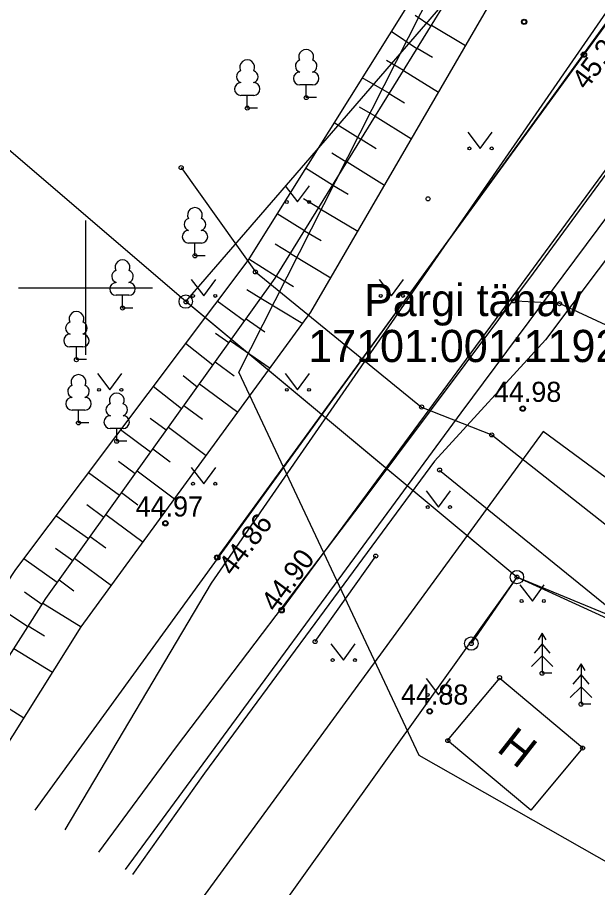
# Model space of a CAD drawing. Extents: x 641898 to 642452, y 6471715 to 6472255.
# Drawn here: x 641947.46 to 641969.1, y 6471877.64 to 6471910.08 of the extents above; entities that cross this region are included whole.
import ezdxf

# ---------------------------------------------------------------- set-up
doc = ezdxf.new("R2010")
doc.units = 0
for name, color, linetype in [('AED', 7, 'Continuous'), ('HALJASTUS', 7, 'Continuous'), ('HOONE', 7, 'Continuous'), ('KORGUS-EH2000', 7, 'Continuous'), ('MOOTMPUNKT', 7, 'Continuous'), ('MOOTPIIR', 7, 'Continuous'), ('MPKAABEL', 7, 'Continuous'), ('MPOHULIIN', 7, 'Continuous'), ('PIIR', 7, 'Continuous'), ('POST', 7, 'Continuous'), ('PUU', 7, 'Continuous'), ('RELJEEF', 7, 'Continuous'), ('SITRASS', 7, 'Continuous'), ('TEE', 7, 'Continuous'), ('VORK', 7, 'Continuous')]:
    doc.layers.add(name, color=color, linetype=linetype)

msp = doc.modelspace()

# ---------------------------------------------------------------- linework, layer by layer
at = {"layer": 'AED'}
for points in [[(641963.21, 6471893.205), (641970.902, 6471886.961)], [(641958.566, 6471886.809), (641960.827, 6471889.997)]]:
    msp.add_lwpolyline(points, dxfattribs=at)
at = {"layer": 'HALJASTUS'}
for p, q in [((641964.259, 6471905.799), (641964.723, 6471905.192)), ((641964.723, 6471905.192), (641965.168, 6471905.799)), ((641957.45, 6471903.802), (641957.914, 6471903.195)), ((641957.914, 6471903.195), (641958.359, 6471903.802)), ((641953.95, 6471900.302), (641954.414, 6471899.695)), ((641954.414, 6471899.695), (641954.859, 6471900.302)), ((641960.95, 6471900.302), (641961.414, 6471899.695)), ((641961.414, 6471899.695), (641961.859, 6471900.302)), ((641950.45, 6471896.802), (641950.914, 6471896.195)), ((641950.914, 6471896.195), (641951.359, 6471896.802)), ((641957.45, 6471896.802), (641957.914, 6471896.195)), ((641957.914, 6471896.195), (641958.359, 6471896.802)), ((641953.95, 6471893.302), (641954.414, 6471892.695)), ((641954.414, 6471892.695), (641954.859, 6471893.302)), ((641962.704, 6471892.43), (641963.167, 6471891.823)), ((641963.167, 6471891.823), (641963.613, 6471892.43)), ((641966.204, 6471888.93), (641966.667, 6471888.323)), ((641966.667, 6471888.323), (641967.113, 6471888.93)), ((641959.158, 6471886.726), (641959.621, 6471886.12)), ((641959.621, 6471886.12), (641960.066, 6471886.726)), ((641962.704, 6471885.43), (641963.167, 6471884.823)), ((641963.167, 6471884.823), (641963.613, 6471885.43))]:
    msp.add_line(p, q, dxfattribs=at)
for centre in [(641964.322, 6471905.192), (641965.151, 6471905.192), (641957.513, 6471903.195), (641958.342, 6471903.195), (641954.013, 6471899.695), (641954.842, 6471899.695), (641961.013, 6471899.695), (641961.842, 6471899.695), (641950.513, 6471896.195), (641951.342, 6471896.195), (641957.513, 6471896.195), (641958.342, 6471896.195), (641954.013, 6471892.695), (641954.842, 6471892.695), (641962.766, 6471891.823), (641963.595, 6471891.823), (641966.266, 6471888.323), (641967.095, 6471888.323), (641959.22, 6471886.12), (641960.049, 6471886.12), (641962.766, 6471884.823), (641963.595, 6471884.823)]:
    msp.add_circle(centre, 0.055, dxfattribs=at)
at = {"layer": 'HOONE'}
msp.add_lwpolyline([(641963.505, 6471883.129), (641965.449, 6471885.448), (641968.548, 6471882.851), (641966.605, 6471880.532), (641963.505, 6471883.129)], dxfattribs=at)
at = {"layer": 'KORGUS-EH2000'}
for centre in [(641966.361, 6471909.91), (641968.59, 6471908.687), (641966.31, 6471895.495), (641952.985, 6471891.222), (641954.917, 6471889.946), (641957.318, 6471887.981), (641962.841, 6471884.212)]:
    msp.add_circle(centre, 0.1, dxfattribs=at)
at = {"layer": 'MOOTMPUNKT'}
for centre in [(641966.361, 6471909.91), (641968.59, 6471908.687), (641958.234, 6471907.086), (641956.036, 6471906.694), (641953.572, 6471904.477), (641962.777, 6471903.313), (641954.086, 6471901.188), (641956.34, 6471900.587), (641951.385, 6471899.244), (641953.754, 6471899.472), (641965.969, 6471899.506), (641967.68, 6471899.406), (641949.666, 6471897.319), (641962.538, 6471895.554), (641966.31, 6471895.495), (641949.744, 6471894.963), (641965.151, 6471894.515), (641951.169, 6471894.278), (641963.21, 6471893.205), (641952.985, 6471891.222), (641954.917, 6471889.946), (641960.827, 6471889.997), (641966.093, 6471889.214), (641957.318, 6471887.981), (641958.566, 6471886.809), (641964.391, 6471886.737), (641967.031, 6471885.629), (641965.447, 6471885.466), (641968.482, 6471884.479), (641962.841, 6471884.212), (641963.515, 6471883.121), (641968.54, 6471882.841)]:
    msp.add_circle(centre, 0.075, dxfattribs=at)
at = {"layer": 'MOOTPIIR'}
msp.add_lwpolyline([(642057.038, 6472006.154), (641981.622, 6471911.832), (641974.173, 6471900.785), (641991.385, 6471889.279), (641976.334, 6471874.678), (641962.442, 6471882.56), (641955.727, 6471896.847), (641967.922, 6471920.935), (642044.157, 6472013.993), (642057.02, 6472034.672), (642071.202, 6472024.941)], close=True, dxfattribs=at)
at = {"layer": 'MPKAABEL'}
msp.add_lwpolyline([(641953.572, 6471904.477), (641956.34, 6471900.587), (641962.538, 6471895.554), (641965.151, 6471894.515), (641969.775, 6471890.881), (641976.493, 6471886.349)], dxfattribs=at)
at = {"layer": 'MPOHULIIN'}
for points in [[(641966.093, 6471889.214), (641953.75, 6471899.484), (641974.683, 6471923.68)], [(641981.059, 6471883.254), (641975.914, 6471885.165), (641966.093, 6471889.214), (641953.754, 6471899.472), (641945.294, 6471906.714)], [(641981.059, 6471883.254), (641976.087, 6471884.637), (641966.093, 6471889.214), (641956.108, 6471875.256)]]:
    msp.add_lwpolyline(points, dxfattribs=at)
at = {"layer": 'PIIR'}
for p, q in [((641985.07, 6471931.45), (641948.119, 6471880.534)), ((641967.07, 6471894.64), (641953.945, 6471876.685)), ((641976.12, 6471887.96), (641967.07, 6471894.64))]:
    msp.add_line(p, q, dxfattribs=at)
at = {"layer": 'POST'}
msp.add_lwpolyline([(641966.093, 6471889.214), (641964.391, 6471886.737)], dxfattribs=at)
for centre in [(641953.742, 6471899.483), (641966.093, 6471889.214), (641964.391, 6471886.737)]:
    msp.add_circle(centre, 0.25, dxfattribs=at)
at = {"layer": 'PUU'}
for p, q in [((641958.474, 6471907.561), (641957.994, 6471907.561)), ((641958.234, 6471907.086), (641958.234, 6471907.561)), ((641956.276, 6471907.169), (641955.796, 6471907.169)), ((641956.036, 6471906.694), (641956.036, 6471907.169)), ((641958.614, 6471907.086), (641958.234, 6471907.086)), ((641956.416, 6471906.694), (641956.036, 6471906.694)), ((641954.326, 6471901.663), (641953.846, 6471901.663)), ((641954.086, 6471901.188), (641954.086, 6471901.663)), ((641954.466, 6471901.188), (641954.086, 6471901.188)), ((641951.625, 6471899.719), (641951.145, 6471899.719)), ((641951.385, 6471899.244), (641951.385, 6471899.719)), ((641951.765, 6471899.244), (641951.385, 6471899.244)), ((641949.906, 6471897.794), (641949.426, 6471897.794)), ((641949.666, 6471897.319), (641949.666, 6471897.794)), ((641950.046, 6471897.319), (641949.666, 6471897.319)), ((641949.984, 6471895.438), (641949.504, 6471895.438)), ((641949.744, 6471894.963), (641949.744, 6471895.438)), ((641950.124, 6471894.963), (641949.744, 6471894.963)), ((641951.409, 6471894.753), (641950.929, 6471894.753)), ((641951.169, 6471894.278), (641951.169, 6471894.753)), ((641951.549, 6471894.278), (641951.169, 6471894.278)), ((641967.031, 6471887.129), (641966.881, 6471886.879)), ((641967.181, 6471886.879), (641967.031, 6471887.129)), ((641967.031, 6471887.129), (641967.031, 6471885.629)), ((641967.031, 6471886.729), (641966.731, 6471886.379)), ((641967.331, 6471886.379), (641967.031, 6471886.729)), ((641967.031, 6471886.279), (641966.631, 6471885.879)), ((641967.431, 6471885.879), (641967.031, 6471886.279)), ((641968.482, 6471885.979), (641968.332, 6471885.729)), ((641968.632, 6471885.729), (641968.482, 6471885.979)), ((641968.482, 6471885.979), (641968.482, 6471884.479)), ((641967.391, 6471885.629), (641967.031, 6471885.629)), ((641968.482, 6471885.579), (641968.182, 6471885.229)), ((641968.782, 6471885.229), (641968.482, 6471885.579)), ((641968.482, 6471885.129), (641968.082, 6471884.729)), ((641968.882, 6471884.729), (641968.482, 6471885.129)), ((641968.842, 6471884.479), (641968.482, 6471884.479))]:
    msp.add_line(p, q, dxfattribs=at)
for centre, radius, start, end in [((641958.234, 6471908.606), 0.277, 332.5799, 207.4201), ((641956.036, 6471908.214), 0.277, 332.5799, 207.4201), ((641958.064, 6471908.259), 0.233, 109.0217, 253.1415), ((641958.404, 6471908.259), 0.233, 286.8508, 70.9859), ((641955.866, 6471907.867), 0.233, 109.0217, 253.1415), ((641956.206, 6471907.867), 0.233, 286.8508, 70.9859), ((641957.997, 6471907.798), 0.238, 90.0016, 269.3953), ((641958.471, 6471907.798), 0.238, 270.6047, 89.9984), ((641955.799, 6471907.406), 0.238, 90.0016, 269.3953), ((641956.273, 6471907.406), 0.238, 270.6047, 89.9984), ((641954.086, 6471902.708), 0.277, 332.5799, 207.4201), ((641953.916, 6471902.361), 0.233, 109.0217, 253.1415), ((641954.256, 6471902.361), 0.233, 286.8508, 70.9859), ((641953.849, 6471901.9), 0.238, 90.0016, 269.3953), ((641954.323, 6471901.9), 0.238, 270.6047, 89.9984), ((641951.385, 6471900.764), 0.277, 332.5799, 207.4201), ((641951.215, 6471900.417), 0.233, 109.0217, 253.1415), ((641951.555, 6471900.417), 0.233, 286.8508, 70.9859), ((641951.148, 6471899.956), 0.238, 90.0016, 269.3953), ((641951.622, 6471899.956), 0.238, 270.6047, 89.9984), ((641949.666, 6471898.839), 0.277, 332.5799, 207.4201), ((641949.496, 6471898.492), 0.233, 109.0217, 253.1415), ((641949.836, 6471898.492), 0.233, 286.8508, 70.9859), ((641949.429, 6471898.031), 0.238, 90.0016, 269.3953), ((641949.903, 6471898.031), 0.238, 270.6047, 89.9984), ((641949.744, 6471896.483), 0.277, 332.5799, 207.4201), ((641949.574, 6471896.136), 0.233, 109.0217, 253.1415), ((641949.914, 6471896.136), 0.233, 286.8508, 70.9859), ((641951.169, 6471895.798), 0.277, 332.5799, 207.4201), ((641949.507, 6471895.675), 0.238, 90.0016, 269.3953), ((641949.981, 6471895.675), 0.238, 270.6047, 89.9984), ((641950.999, 6471895.451), 0.233, 109.0217, 253.1415), ((641951.339, 6471895.451), 0.233, 286.8508, 70.9859), ((641950.932, 6471894.99), 0.238, 90.0016, 269.3953), ((641951.406, 6471894.99), 0.238, 270.6047, 89.9984)]:
    msp.add_arc(centre, radius, start, end, dxfattribs=at)
at = {"layer": 'RELJEEF'}
for p, q in [((641962.884, 6471909.752), (641962.295, 6471910.15)), ((641962.904, 6471909.784), (641964.174, 6471909.026)), ((641962.358, 6471908.901), (641961.402, 6471909.547)), ((641962.378, 6471908.933), (641962.938, 6471908.599)), ((641961.861, 6471908.096), (641961.223, 6471908.463)), ((641961.859, 6471908.092), (641963.162, 6471907.283)), ((641961.335, 6471907.245), (641960.325, 6471907.826)), ((641961.333, 6471907.242), (641961.895, 6471906.893)), ((641960.809, 6471906.394), (641960.225, 6471906.73)), ((641960.271, 6471905.524), (641959.274, 6471906.145)), ((641960.807, 6471906.391), (641962.158, 6471905.552)), ((641960.282, 6471905.54), (641960.84, 6471905.194)), ((641959.746, 6471904.673), (641959.196, 6471905.016)), ((641959.756, 6471904.69), (641961.154, 6471903.821)), ((641959.22, 6471903.822), (641958.213, 6471904.45)), ((641959.222, 6471903.825), (641959.804, 6471903.483)), ((641958.694, 6471902.972), (641958.138, 6471903.318)), ((641958.696, 6471902.974), (641960.163, 6471902.112)), ((641958.168, 6471902.12), (641957.152, 6471902.755)), ((641958.17, 6471902.123), (641958.79, 6471901.759)), ((641957.643, 6471901.27), (641957.08, 6471901.621)), ((641957.648, 6471901.279), (641959.154, 6471900.373)), ((641957.117, 6471900.419), (641956.091, 6471901.059)), ((641957.123, 6471900.428), (641957.761, 6471900.044)), ((641956.537, 6471899.602), (641956.02, 6471899.925)), ((641955.929, 6471898.753), (641954.919, 6471899.493)), ((641956.543, 6471899.61), (641958.104, 6471898.671)), ((641955.991, 6471898.839), (641956.692, 6471898.355)), ((641955.346, 6471897.94), (641954.856, 6471898.299)), ((641955.408, 6471898.026), (641956.887, 6471897.005)), ((641954.75, 6471897.109), (641953.732, 6471897.915)), ((641954.843, 6471897.237), (641955.552, 6471896.712)), ((641954.167, 6471896.295), (641953.642, 6471896.71)), ((641954.26, 6471896.424), (641955.689, 6471895.366)), ((641953.584, 6471895.481), (641952.529, 6471896.316)), ((641953.677, 6471895.612), (641954.362, 6471895.105)), ((641953.017, 6471894.69), (641952.415, 6471895.131)), ((641953.099, 6471894.804), (641954.505, 6471893.744)), ((641952.434, 6471893.877), (641951.314, 6471894.699)), ((641952.516, 6471893.991), (641953.161, 6471893.505)), ((641951.852, 6471893.064), (641951.232, 6471893.519)), ((641951.933, 6471893.178), (641953.325, 6471892.129)), ((641951.269, 6471892.251), (641950.111, 6471893.101)), ((641951.351, 6471892.365), (641951.957, 6471891.908)), ((641950.687, 6471891.438), (641950.049, 6471891.906)), ((641950.765, 6471891.547), (641952.15, 6471890.52)), ((641950.111, 6471890.635), (641948.903, 6471891.494)), ((641950.182, 6471890.734), (641950.762, 6471890.304)), ((641949.528, 6471889.822), (641948.887, 6471890.278)), ((641948.946, 6471889.009), (641947.701, 6471889.895)), ((641949.6, 6471889.921), (641950.97, 6471888.905)), ((641949.017, 6471889.108), (641949.571, 6471888.698)), ((641948.375, 6471888.188), (641947.728, 6471888.649)), ((641947.848, 6471887.362), (641946.561, 6471888.229)), ((641948.41, 6471888.242), (641949.84, 6471887.359)), ((641947.872, 6471887.399), (641948.481, 6471887.022)), ((641947.334, 6471886.555), (641948.775, 6471885.666)), ((641946.259, 6471884.869), (641947.709, 6471883.973))]:
    msp.add_line(p, q, dxfattribs=at)
for points in [[(641946.301, 6471881.735), (641949.838, 6471887.356), (641958.407, 6471899.086), (641966.383, 6471912.834), (641966.383, 6471912.834), (641965.341, 6471914.167), (641964.353, 6471914.263), (641956.064, 6471901.016), (641947.399, 6471889.494), (641943.489, 6471883.594)], [(641944.865, 6471882.684), (641948.52, 6471888.415), (641957.081, 6471900.361), (641964.822, 6471912.888), (641965.306, 6471914.133)]]:
    msp.add_lwpolyline(points, dxfattribs=at)
at = {"layer": 'SITRASS'}
for points in [[(641950.498, 6471878.962), (641953.395, 6471882.884), (641960.326, 6471892.01), (641966.709, 6471900.548), (641975.149, 6471912.047), (641977.497, 6471915.401), (641982.148, 6471922.194), (641989.859, 6471932.438), (641996.556, 6471940.729), (642003.855, 6471950.395), (642007.644, 6471955.7), (642012.462, 6471961.683), (642019.884, 6471970.473), (642026.992, 6471979.225), (642031.388, 6471984.26), (642035.513, 6471988.868), (642043.437, 6471998.27), (642050.38, 6472006.769), (642057.251, 6472015.394), (642058.446, 6472015.84), (642061.412, 6472015.551), (642068.597, 6472013.427), (642069.315, 6472012.909), (642070.672, 6472010.753)], [(642070.672, 6472010.753), (642069.227, 6472013.708), (642065.692, 6472014.833), (642062.135, 6472015.136), (642059.724, 6472014.885), (642058.87, 6472014.337), (642055.853, 6472010.608), (642052.687, 6472007.205), (642042.715, 6471994.906), (642034.723, 6471986.377), (642026.899, 6471976.868), (642018.808, 6471967.026), (642008.192, 6471953.937), (641999.439, 6471942.057), (641991.934, 6471931.576), (641983.118, 6471919.561), (641974.037, 6471907.19), (641967.163, 6471898.052), (641963.02, 6471893.54), (641954.445, 6471881.908), (641951.759, 6471878.129)], [(641949.242, 6471879.792), (641954.7, 6471888.984), (641972.051, 6471914.076), (641975.437, 6471918.798), (641975.45, 6471918.82), (641981.83, 6471927.71), (641981.832, 6471927.717), (641995.496, 6471946.773), (642011.112, 6471968.077), (642016.054, 6471972.628), (642019.836, 6471976.17), (642023.739, 6471980.511), (642028.082, 6471985.962), (642033.438, 6471992.196), (642037.782, 6471997.193), (642043.02, 6471996.48), (642050.924, 6471995.376), (642056.37, 6472001.743), (642062.014, 6472008.762), (642063.81, 6472010.12), (642065.56, 6472011.44), (642069.94, 6472011.4)], [(642019.688, 6471964.212), (642015.874, 6471963.987), (642000.702, 6471944.077), (641977.58, 6471913.584), (641964.006, 6471895.335), (641951.482, 6471878.312)]]:
    msp.add_lwpolyline(points, dxfattribs=at)
at = {"layer": 'TEE'}
for points in [[(641957.318, 6471887.981), (641965.811, 6471899.515), (641970.911, 6471906.44), (641971.072, 6471906.659), (641984.055, 6471924.419), (641997.576, 6471941.625), (642001.537, 6471946.782), (642006.839, 6471953.686), (642010.756, 6471958.786), (642021.543, 6471972.418), (642022.613, 6471973.068), (642025.243, 6471973.363), (642027.92, 6471976.822), (642027.706, 6471977.789), (642027.283, 6471979.443), (642035.503, 6471989.642), (642037.57, 6471989.969), (642039.82, 6471990.066), (642042.975, 6471987.582)], [(641973.819, 6471928.552), (641975.201, 6471927.188), (641976.327, 6471925.687), (641976.964, 6471923.91), (641977.139, 6471922.452), (641977.051, 6471920.796), (641976.7, 6471919.79), (641968.59, 6471908.687), (641954.917, 6471889.946)], [(641988.17, 6471880.474), (641983.864, 6471885.025), (641974.608, 6471894.396), (641969.419, 6471898.6), (641967.68, 6471899.406), (641965.811, 6471899.515), (641970.911, 6471906.44), (641970.719, 6471905.357), (641970.687, 6471904.286), (641971.152, 6471902.266), (641972.123, 6471900.535), (641973.419, 6471898.802), (641976.105, 6471895.955), (641985.538, 6471886.646), (641990.026, 6471882.311)]]:
    msp.add_lwpolyline(points, dxfattribs=at)
at = {"layer": 'VORK'}
for p, q in [((641950, 6471902.5), (641950, 6471897.5)), ((641947.5, 6471900), (641952.5, 6471900))]:
    msp.add_line(p, q, dxfattribs=at)

# ---------------------------------------------------------------- texts
at = {"layer": 'HOONE'}
msp.add_text('H', height=1.2, rotation=321.8306, dxfattribs=at).set_placement((641965.295, 6471882.754))
at = {"layer": 'KORGUS-EH2000'}
for s, rotation, p in [('45.24', 53.5212, (641968.681, 6471907.338)), ('44.86', 52.6455, (641955.494, 6471889.222)), ('44.90', 53.5757, (641957.096, 6471887.877))]:
    msp.add_text(s, height=0.75, rotation=rotation, dxfattribs=at).set_placement(p)
for s, p in [('44.98', (641965.237, 6471895.745)), ('44.97', (641951.877, 6471891.472)), ('44.88', (641961.768, 6471884.462))]:
    msp.add_text(s, height=0.75, dxfattribs=at).set_placement(p)
at = {"layer": 'PIIR'}
for s, p in [('Pargi tänav', (641960.396, 6471898.941)), ('17101:001:1192', (641958.31, 6471897.229))]:
    msp.add_text(s, height=1.2, dxfattribs=at).set_placement(p)

doc.saveas('drawing.dxf')
